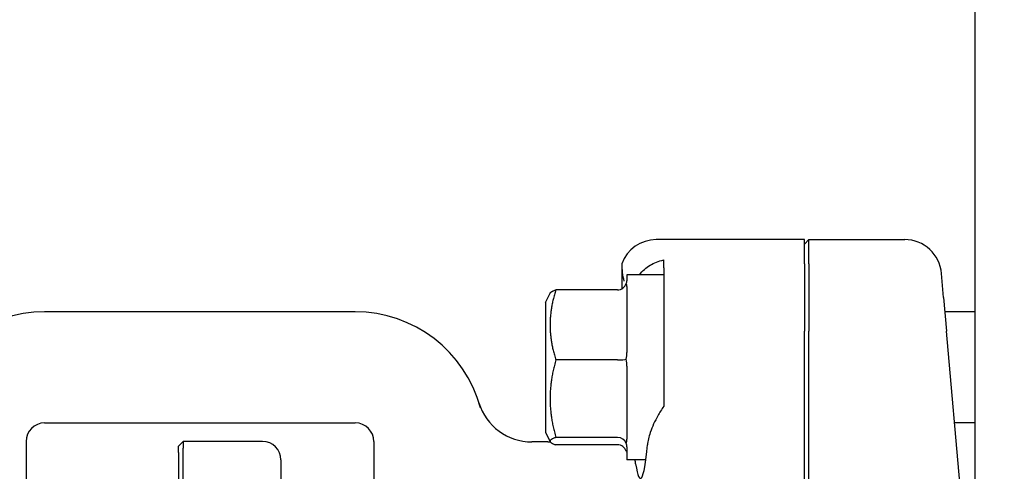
# Model space of a CAD drawing. Header units: inches. Extents: x 5 to 1128, y -85 to 748.
# Tile 353 of 656: x 438.26 to 441.58, y 667.17 to 668.69. Entities that reach past the tile are written whole.
import ezdxf

# ---------------------------------------------------------------- set-up
doc = ezdxf.new("R2010")
doc.units = ezdxf.units.IN
doc.header["$LTSCALE"] = 32
doc.header["$MEASUREMENT"] = 0
doc.layers.add('Dimension (ANSI)', color=7, linetype='Continuous', lineweight=25)
doc.layers.add('Visible (ANSI)', color=7, linetype='Continuous', lineweight=30)
doc.styles.add('Note Text (ANSI)', font='tahoma.ttf')
doc.dimstyles.new('SB Fraction-16 (ANSI)', dxfattribs={"dimscale": 32, "dimtxt": 0.125, "dimasz": 0.098425, "dimexe": 0.125, "dimexo": 0.0625, "dimgap": 0.031496, "dimtad": 0, "dimtih": 1, "dimtoh": 1, "dimdec": 4, "dimrnd": 1e-08, "dimzin": 0, "dimdsep": 46, "dimlunit": 5, "dimtxsty": 'Note Text (ANSI)', "dimcen": 0.09, "dimdle": 0.393701, "dimclrd": 256, "dimclre": 256, "dimclrt": 256, "dimadec": 0, "dimazin": 3, "dimtfac": 0.96, "dimtofl": 0, "dimtmove": 0, "dimatfit": 3, "dimfxl": 1, "dimfrac": 2, "dimtolj": 1, "dimtzin": 12, "dimlwd": -1, "dimlwe": -1, "dimarcsym": 0})

# ---------------------------------------------------------------- blocks, each defined once
blk = doc.blocks.new('*D19')
at = {"layer": 'Defpoints', "color": 0, "transparency": 16777216}
for p in [(455.7806, 700.4398), (292.0011, 552.4398), (455.7806, 552.4398)]:
    blk.add_point(p, dxfattribs=at)
at = {"layer": 'Dimension (ANSI)', "transparency": 16777216}
for p, q in [((453.7806, 700.4398), (288.0011, 700.4398)), ((292.0011, 697.2902), (292.0011, 636.039)), ((292.0011, 555.5894), (292.0011, 629.8406)), ((453.7806, 552.4398), (288.0011, 552.4398))]:
    blk.add_line(p, q, dxfattribs=at)
for points in [[(291.4762, 697.2902), (292.526, 697.2902), (292.0011, 700.4398)], [(291.4762, 555.5894), (292.526, 555.5894), (292.0011, 552.4398)]]:
    blk.add_solid(points, dxfattribs=at)
at = {"layer": 'Dimension (ANSI)', "transparency": 16777216, "insert": (287.899, 635.0311), "char_height": 4, "attachment_point": 1, "style": 'Note Text (ANSI)'}
blk.add_mtext('\\A1;148', dxfattribs=at)

msp = doc.modelspace()

# ---------------------------------------------------------------- linework, layer by layer
at = {"layer": 'Visible (ANSI)'}
for p, q in [((441.48542, 610.31504), (441.48542, 670.21904)), ((440.90792, 667.94779), (440.40744, 667.94779)), ((440.92354, 667.94779), (440.90792, 667.93211)), ((440.90792, 667.86601), (440.90792, 667.94779)), ((440.92354, 667.86601), (440.92354, 667.94779)), ((440.92354, 667.94779), (441.24702, 667.94779)), ((440.29056, 667.86632), (440.29056, 667.78158)), ((440.43292, 667.85213), (440.43292, 667.87932)), ((440.90792, 667.86601), (440.90792, 667.63875)), ((440.92354, 667.86601), (440.92354, 667.63875)), ((440.43292, 667.85213), (440.43292, 667.79806)), ((441.3787, 667.75238), (441.37163, 667.83321)), ((440.30792, 667.82904), (440.30792, 667.80859)), ((440.43292, 667.82904), (440.30792, 667.82904)), ((440.03292, 667.73529), (440.04902, 667.7675)), ((440.27667, 667.77817), (440.06788, 667.77817)), ((440.30792, 667.78944), (440.30792, 667.56628)), ((440.43292, 667.78262), (440.43292, 667.6366)), ((440.03292, 667.73529), (440.03292, 667.29779)), ((441.3787, 667.75238), (441.38864, 667.63875)), ((439.39042, 667.70404), (438.34042, 667.70404)), ((441.48542, 667.70404), (441.38293, 667.70404)), ((440.90792, 666.70404), (440.90792, 667.63875)), ((440.92354, 666.70404), (440.92354, 667.63875)), ((441.44094, 667.04097), (441.38864, 667.63875)), ((440.27667, 667.5417), (440.06788, 667.5417)), ((440.30792, 667.52113), (440.30792, 667.27423)), ((438.34042, 667.32904), (439.39042, 667.32904)), ((440.03292, 667.29779), (440.04902, 667.26559)), ((441.48542, 667.32904), (441.41574, 667.32904)), ((438.27792, 667.26654), (438.27792, 667.16574)), ((438.79292, 667.25092), (438.80854, 667.26654)), ((438.80854, 667.26654), (438.80854, 667.24404)), ((439.0766, 667.26654), (438.80854, 667.26654)), ((439.45292, 667.26654), (439.45292, 667.09747)), ((440.04056, 667.26486), (439.98715, 667.26486)), ((440.27667, 667.28007), (440.06788, 667.28007)), ((438.79292, 667.22904), (438.79292, 667.25092)), ((438.80854, 667.03404), (438.80854, 667.24404)), ((440.27667, 667.25491), (440.06788, 667.25491)), ((440.30792, 667.24823), (440.30792, 667.20404)), ((438.79292, 667.22904), (438.79292, 667.01904)), ((439.1391, 667.20404), (439.1391, 667.04779)), ((440.37214, 667.20404), (440.30792, 667.20404)), ((438.27792, 667.16574), (438.27792, 666.24234))]:
    msp.add_line(p, q, dxfattribs=at)
for centre, radius, start, end in [((438.34042, 667.26654), 0.4375, 90, 164.98183), ((439.39042, 667.26654), 0.4375, 15.01817, 90), ((439.98715, 667.45236), 0.1875, 197.29662, 270), ((438.34042, 667.26654), 0.0625, 90, 180), ((439.39042, 667.26654), 0.0625, 0, 90), ((439.0766, 667.20404), 0.0625, 0, 90), ((440.04056, 667.51486), 0.25, 270, 272.01441)]:
    msp.add_arc(centre, radius, start, end, dxfattribs=at)
for centre, major_axis, ratio, start_param, end_param in [((440.4084, 667.82231), (-0.08906, 0.08906), 0.9924325, 5.5015852, 6.7140351), ((441.2471, 667.82231), (-0.01094, 0.125), 0.9961657, 4.712389, 6.1962518), ((440.27667, 667.81087), (0, -0.0327), 0.9555533, 0, 1.2241495), ((440.27667, 667.54485), (0.03125, 0), 0.1006388, 4.712389, 5.9365385), ((440.27667, 667.25051), (0.03125, 0), 0.9458753, 0.3466468, 1.5707963), ((440.27667, 667.22221), (0, 0.0327), 0.9555533, 5.0590358, 6.2831853), ((440.354, 667.51654), (0, 0.375), 0.0874887, 2.6230455, 3.9395987)]:
    msp.add_ellipse(centre, major_axis=major_axis, ratio=ratio, start_param=start_param, end_param=end_param, dxfattribs=at)
for points in [[(440.29056, 667.86632), (440.29056, 667.84667), (440.29339, 667.82656), (440.29817, 667.80802)], [(440.30606, 667.79976), (440.30743, 667.80298), (440.30792, 667.80602), (440.30792, 667.80859)], [(440.30792, 667.78944), (440.30792, 667.79296), (440.30743, 667.79654), (440.30606, 667.79976)], [(440.43292, 667.79806), (440.43269, 667.79309), (440.43269, 667.78793), (440.43292, 667.78262)], [(440.30606, 667.54378), (440.30743, 667.55137), (440.30792, 667.55914), (440.30792, 667.56628)], [(440.30792, 667.52113), (440.30792, 667.52836), (440.30743, 667.53618), (440.30606, 667.54378)], [(440.30606, 667.26056), (440.30743, 667.26493), (440.30792, 667.26966), (440.30792, 667.27423)], [(440.30792, 667.24823), (440.30792, 667.25194), (440.30743, 667.25619), (440.30606, 667.26056)], [(440.30606, 667.23332), (440.30743, 667.2301), (440.30792, 667.22706), (440.30792, 667.22449)], [(440.33774, 667.19084), (440.3371, 667.195), (440.33642, 667.1994), (440.33571, 667.20404)]]:
    msp.add_open_spline(points, degree=3, dxfattribs=at)
for points, knots in [([(440.35052, 667.82904), (440.36048, 667.84257), (440.37325, 667.85346), (440.39923, 667.86891), (440.41547, 667.87553), (440.43292, 667.87932)], [0.72388666, 0.72388666, 0.72388666, 0.72388666, 0.91166133, 0.91166133, 1.08359589, 1.08359589, 1.08359589, 1.08359589]), ([(440.43292, 667.38544), (440.42538, 667.37464), (440.41863, 667.36361), (440.40285, 667.33549), (440.39363, 667.31587), (440.38201, 667.28214), (440.3786, 667.26773), (440.37749, 667.25474)], [1.39731378, 1.39731378, 1.39731378, 1.39731378, 1.49356897, 1.49356897, 1.66386875, 1.66386875, 1.79881771, 1.79881771, 1.79881771, 1.79881771])]:
    msp.add_open_spline(points, degree=3, knots=knots, dxfattribs=at)
for points, weights in [([(440.06788, 667.77817), (440.0318, 667.65993), (440.06788, 667.5417)], [1.04422863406, 1.20577136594, 1.04422863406]), ([(440.04902, 667.7675), (440.0515, 667.77246), (440.06788, 667.77817)], [1.12285543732, 1.11183872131, 1.04422863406]), ([(440.43292, 667.6366), (440.43292, 667.51029), (440.43292, 667.38544)], [0.999993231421, 0.999912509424, 0.999914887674]), ([(440.06788, 667.5417), (440.0318, 667.41089), (440.06788, 667.28007)], [1.04422863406, 1.20577136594, 1.04422863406]), ([(440.06788, 667.28007), (440.0318, 667.26749), (440.06788, 667.25491)], [1.04422863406, 1.20577136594, 1.04422863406])]:
    msp.add_rational_spline(points, weights, degree=2, dxfattribs=at)

# ---------------------------------------------------------------- dimensions: what is measured, and where the dimension line sits
at = {"layer": 'Dimension (ANSI)'}
dim = msp.add_linear_dim(base=(292.00111, 552.43978), p1=(455.78063, 700.43978), p2=(455.78063, 552.43978), angle=90, dimstyle='SB Fraction-16 (ANSI)', override={"dimgap": 0.031496, "dimdec": 4, "dimtol": 0, "dimlim": 0, "dimtp": 0, "dimtm": 0, "dimtdec": 2, "dimatfit": 1}, dxfattribs=at)
dim.commit()
dim.dimension.update_dxf_attribs({"geometry": '*D19', "text_midpoint": (292.00111, 632.93978), "dimtype": 160})

doc.saveas('drawing.dxf')
